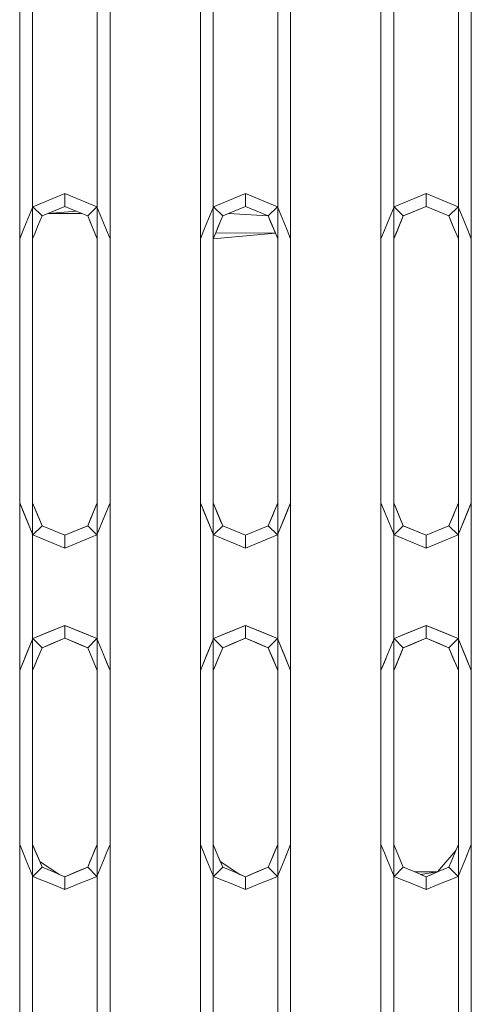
# Model space of a CAD drawing. Header units: millimetres. Extents: x 2 to 902, y -447 to 199.
# Tile 555 of 656: x 26.862 to 27.212, y 157.368 to 158.132. Entities that reach past the tile are written whole.
import ezdxf

# ---------------------------------------------------------------- set-up
doc = ezdxf.new("R2010")
doc.units = ezdxf.units.MM
doc.header["$MEASUREMENT"] = 0
doc.layers.add('IFC-Elemento construtivo genérico-Contorno', color=253, linetype='Continuous', lineweight=5)

msp = doc.modelspace()

# ---------------------------------------------------------------- linework, layer by layer
at = {"layer": 'IFC-Elemento construtivo genérico-Contorno', "color": 7, "lineweight": 5}
for p, q in [((26.86211, 157.75743), (26.86211, 158.22743)), ((26.87211, 157.75743), (26.87211, 158.22743)), ((26.92211, 157.75743), (26.92211, 158.22743)), ((26.93211, 157.75743), (26.93211, 158.22743)), ((27.00211, 157.75743), (27.00211, 158.22743)), ((27.01211, 157.75743), (27.01211, 158.22743)), ((27.06211, 157.75743), (27.06211, 158.22743)), ((27.07211, 157.75743), (27.07211, 158.22743)), ((27.14211, 157.75743), (27.14211, 158.22743)), ((27.15211, 157.75743), (27.15211, 158.22743)), ((27.20211, 157.75743), (27.20211, 158.22743)), ((27.21211, 157.75743), (27.21211, 158.22743)), ((26.89092, 157.99487), (26.89711, 157.99743)), ((26.89711, 157.98743), (26.89711, 157.99743)), ((26.89711, 157.99743), (26.90329, 157.99487)), ((27.03092, 157.99487), (27.03711, 157.99743)), ((27.03711, 157.98743), (27.03711, 157.99743)), ((27.03711, 157.99743), (27.04329, 157.99487)), ((27.17092, 157.99487), (27.17711, 157.99743)), ((27.17711, 157.98743), (27.17711, 157.99743)), ((27.17711, 157.99743), (27.18329, 157.99487)), ((26.87236, 157.98718), (26.87854, 157.98974)), ((26.87854, 157.98974), (26.88473, 157.99231)), ((26.88473, 157.99231), (26.89092, 157.99487)), ((26.90329, 157.99487), (26.90948, 157.99231)), ((26.90948, 157.99231), (26.91567, 157.98974)), ((26.91567, 157.98974), (26.92186, 157.98718)), ((27.01236, 157.98718), (27.01854, 157.98974)), ((27.01854, 157.98974), (27.02473, 157.99231)), ((27.02473, 157.99231), (27.03092, 157.99487)), ((27.04329, 157.99487), (27.04948, 157.99231)), ((27.04948, 157.99231), (27.05567, 157.98974)), ((27.05567, 157.98974), (27.06186, 157.98718)), ((27.15236, 157.98718), (27.15854, 157.98974)), ((27.15854, 157.98974), (27.16473, 157.99231)), ((27.16473, 157.99231), (27.17092, 157.99487)), ((27.18329, 157.99487), (27.18948, 157.99231)), ((27.18948, 157.99231), (27.19567, 157.98974)), ((27.19567, 157.98974), (27.20186, 157.98718)), ((26.86979, 157.98099), (26.87236, 157.98718)), ((26.87236, 157.98718), (26.87943, 157.98011)), ((26.87943, 157.98011), (26.88827, 157.98377)), ((26.88383, 157.98194), (26.90594, 157.98377)), ((26.88385, 157.98194), (26.88827, 157.98377)), ((26.88827, 157.98377), (26.89711, 157.98743)), ((26.88827, 157.98377), (26.89269, 157.9856)), ((26.89269, 157.9856), (26.89711, 157.98743)), ((26.89711, 157.98743), (26.90594, 157.98377)), ((26.90594, 157.98377), (26.91478, 157.98011)), ((26.91478, 157.98011), (26.92186, 157.98718)), ((26.92186, 157.98718), (26.92442, 157.98099)), ((27.00979, 157.98099), (27.01236, 157.98718)), ((27.01236, 157.98718), (27.01943, 157.98011)), ((27.01943, 157.98011), (27.02827, 157.98377)), ((27.02827, 157.98377), (27.03711, 157.98743)), ((27.03711, 157.98743), (27.04594, 157.98377)), ((27.04594, 157.98377), (27.05478, 157.98011)), ((27.05478, 157.98011), (27.06186, 157.98718)), ((27.06186, 157.98718), (27.06442, 157.98099)), ((27.14979, 157.98099), (27.15236, 157.98718)), ((27.15236, 157.98718), (27.15943, 157.98011)), ((27.15943, 157.98011), (27.17711, 157.98743)), ((27.15943, 157.98011), (27.17269, 157.9856)), ((27.15943, 157.98011), (27.16827, 157.98377)), ((27.16385, 157.98194), (27.17269, 157.9856)), ((27.16827, 157.98377), (27.17711, 157.98743)), ((27.17711, 157.98743), (27.18594, 157.98377)), ((27.18153, 157.9856), (27.19036, 157.98194)), ((27.18594, 157.98377), (27.19478, 157.98011)), ((27.19478, 157.98011), (27.20186, 157.98718)), ((27.20186, 157.98718), (27.20442, 157.98099)), ((26.86483, 157.96901), (26.86723, 157.97481)), ((26.86723, 157.97481), (26.86979, 157.98099)), ((26.876, 157.97182), (26.87943, 157.98011)), ((26.876, 157.97182), (26.87771, 157.97596)), ((26.87771, 157.97596), (26.87943, 157.98011)), ((26.87943, 157.98011), (26.88385, 157.98194)), ((26.88385, 157.98194), (26.91038, 157.98194)), ((26.91036, 157.98194), (26.91478, 157.98011)), ((26.91478, 157.98011), (26.91844, 157.97127)), ((26.91478, 157.98011), (26.91661, 157.97569)), ((26.91661, 157.97569), (26.92028, 157.96685)), ((26.92442, 157.98099), (26.92698, 157.97481)), ((26.92698, 157.97481), (26.92938, 157.96901)), ((27.00483, 157.96901), (27.00723, 157.97481)), ((27.00723, 157.97481), (27.00979, 157.98099)), ((27.01405, 157.96712), (27.01771, 157.97596)), ((27.016, 157.97182), (27.01771, 157.97596)), ((27.01771, 157.97596), (27.01943, 157.98011)), ((27.01943, 157.98011), (27.02385, 157.98194)), ((27.02385, 157.98194), (27.05478, 157.98011)), ((27.05478, 157.98011), (27.05844, 157.97127)), ((27.05478, 157.98011), (27.05661, 157.97569)), ((27.05661, 157.97569), (27.06028, 157.96685)), ((27.06442, 157.98099), (27.06698, 157.97481)), ((27.06698, 157.97481), (27.06938, 157.96901)), ((27.14483, 157.96901), (27.14723, 157.97481)), ((27.14723, 157.97481), (27.14979, 157.98099)), ((27.15211, 157.96243), (27.15943, 157.98011)), ((27.15405, 157.96712), (27.15943, 157.98011)), ((27.156, 157.97182), (27.15943, 157.98011)), ((27.156, 157.97182), (27.15771, 157.97596)), ((27.15771, 157.97596), (27.15943, 157.98011)), ((27.15943, 157.98011), (27.16385, 157.98194)), ((27.19036, 157.98194), (27.19478, 157.98011)), ((27.19478, 157.98011), (27.19844, 157.97127)), ((27.19478, 157.98011), (27.19661, 157.97569)), ((27.19661, 157.97569), (27.19844, 157.97127)), ((27.20442, 157.98099), (27.20698, 157.97481)), ((27.20698, 157.97481), (27.20938, 157.96901)), ((26.86211, 157.96243), (26.86483, 157.96901)), ((26.87211, 157.96243), (26.87405, 157.96712)), ((26.87405, 157.96712), (26.876, 157.97182)), ((26.91844, 157.97127), (26.92028, 157.96685)), ((26.92028, 157.96685), (26.92211, 157.96243)), ((26.92938, 157.96901), (26.93211, 157.96243)), ((27.00211, 157.96243), (27.00483, 157.96901)), ((27.01211, 157.96243), (27.01405, 157.96712)), ((27.01211, 157.96243), (27.06028, 157.96685)), ((27.01405, 157.96712), (27.016, 157.97182)), ((27.01405, 157.96712), (27.06028, 157.96685)), ((27.05844, 157.97127), (27.06028, 157.96685)), ((27.06028, 157.96685), (27.06211, 157.96243)), ((27.06938, 157.96901), (27.07211, 157.96243)), ((27.14211, 157.96243), (27.14483, 157.96901)), ((27.15211, 157.96243), (27.15405, 157.96712)), ((27.15405, 157.96712), (27.156, 157.97182)), ((27.19844, 157.97127), (27.20211, 157.96243)), ((27.20938, 157.96901), (27.21211, 157.96243)), ((26.86211, 157.49243), (26.86211, 157.96243)), ((26.87211, 157.49243), (26.87211, 157.96243)), ((26.92211, 157.49243), (26.92211, 157.96243)), ((26.93211, 157.49243), (26.93211, 157.96243)), ((27.00211, 157.49243), (27.00211, 157.96243)), ((27.01211, 157.49243), (27.01211, 157.96243)), ((27.06211, 157.49243), (27.06211, 157.96243)), ((27.07211, 157.49243), (27.07211, 157.96243)), ((27.14211, 157.49243), (27.14211, 157.96243)), ((27.15211, 157.49243), (27.15211, 157.96243)), ((27.20211, 157.49243), (27.20211, 157.96243)), ((27.21211, 157.49243), (27.21211, 157.96243)), ((26.86211, 157.75743), (26.86723, 157.74505)), ((26.86211, 157.75743), (26.86483, 157.75085)), ((26.86211, 157.75743), (26.86979, 157.73887)), ((26.86211, 157.75743), (26.87236, 157.73268)), ((26.87211, 157.75743), (26.87943, 157.73975)), ((26.87211, 157.75743), (26.87577, 157.74859)), ((26.87211, 157.75743), (26.8776, 157.74417)), ((26.87211, 157.75743), (26.87394, 157.75301)), ((26.87394, 157.75301), (26.87943, 157.73975)), ((26.91478, 157.73975), (26.92211, 157.75743)), ((26.9165, 157.7439), (26.92211, 157.75743)), ((26.92016, 157.75274), (26.92211, 157.75743)), ((26.92186, 157.73268), (26.93211, 157.75743)), ((26.92938, 157.75085), (26.93211, 157.75743)), ((27.00211, 157.75743), (27.00723, 157.74505)), ((27.00211, 157.75743), (27.00483, 157.75085)), ((27.00211, 157.75743), (27.00979, 157.73887)), ((27.00211, 157.75743), (27.01236, 157.73268)), ((27.01211, 157.75743), (27.01943, 157.73975)), ((27.01211, 157.75743), (27.01577, 157.74859)), ((27.01211, 157.75743), (27.0176, 157.74417)), ((27.01211, 157.75743), (27.01394, 157.75301)), ((27.01394, 157.75301), (27.01943, 157.73975)), ((27.05478, 157.73975), (27.06211, 157.75743)), ((27.0565, 157.7439), (27.06211, 157.75743)), ((27.06016, 157.75274), (27.06211, 157.75743)), ((27.06186, 157.73268), (27.07211, 157.75743)), ((27.06938, 157.75085), (27.07211, 157.75743)), ((27.14211, 157.75743), (27.14723, 157.74505)), ((27.14211, 157.75743), (27.14483, 157.75085)), ((27.14211, 157.75743), (27.14979, 157.73887)), ((27.14211, 157.75743), (27.15236, 157.73268)), ((27.15211, 157.75743), (27.15943, 157.73975)), ((27.15211, 157.75743), (27.15577, 157.74859)), ((27.15211, 157.75743), (27.1576, 157.74417)), ((27.15211, 157.75743), (27.15394, 157.75301)), ((27.15394, 157.75301), (27.15943, 157.73975)), ((27.19478, 157.73975), (27.20211, 157.75743)), ((27.1965, 157.7439), (27.20211, 157.75743)), ((27.20016, 157.75274), (27.20211, 157.75743)), ((27.20186, 157.73268), (27.21211, 157.75743)), ((27.20938, 157.75085), (27.21211, 157.75743)), ((26.86483, 157.75085), (26.86723, 157.74505)), ((26.87577, 157.74859), (26.87943, 157.73975)), ((26.9165, 157.7439), (26.91822, 157.74804)), ((26.91822, 157.74804), (26.92016, 157.75274)), ((26.92186, 157.73268), (26.92938, 157.75085)), ((27.00483, 157.75085), (27.00723, 157.74505)), ((27.01577, 157.74859), (27.01943, 157.73975)), ((27.0565, 157.7439), (27.05822, 157.74804)), ((27.05822, 157.74804), (27.06016, 157.75274)), ((27.06186, 157.73268), (27.06938, 157.75085)), ((27.14483, 157.75085), (27.14723, 157.74505)), ((27.15577, 157.74859), (27.15943, 157.73975)), ((27.1965, 157.7439), (27.19822, 157.74804)), ((27.19822, 157.74804), (27.20016, 157.75274)), ((27.20186, 157.73268), (27.20938, 157.75085)), ((26.86723, 157.74505), (26.87236, 157.73268)), ((26.86979, 157.73887), (26.87236, 157.73268)), ((26.87236, 157.73268), (26.87943, 157.73975)), ((26.8776, 157.74417), (26.87943, 157.73975)), ((26.87943, 157.73975), (26.89711, 157.73243)), ((26.87943, 157.73975), (26.88827, 157.73609)), ((26.87943, 157.73975), (26.89269, 157.73426)), ((26.87943, 157.73975), (26.88385, 157.73792)), ((26.88385, 157.73792), (26.89711, 157.73243)), ((26.89711, 157.73243), (26.91478, 157.73975)), ((26.89711, 157.73243), (26.91036, 157.73792)), ((26.90153, 157.73426), (26.91478, 157.73975)), ((26.90594, 157.73609), (26.91478, 157.73975)), ((26.91036, 157.73792), (26.91478, 157.73975)), ((26.91478, 157.73975), (26.9165, 157.7439)), ((26.91478, 157.73975), (26.92186, 157.73268)), ((26.92186, 157.73268), (26.92698, 157.74505)), ((26.92186, 157.73268), (26.92442, 157.73887)), ((26.92442, 157.73887), (26.92698, 157.74505)), ((27.00723, 157.74505), (27.01236, 157.73268)), ((27.00979, 157.73887), (27.01236, 157.73268)), ((27.01236, 157.73268), (27.01943, 157.73975)), ((27.0176, 157.74417), (27.01943, 157.73975)), ((27.01943, 157.73975), (27.03711, 157.73243)), ((27.01943, 157.73975), (27.02827, 157.73609)), ((27.01943, 157.73975), (27.03269, 157.73426)), ((27.01943, 157.73975), (27.02385, 157.73792)), ((27.02385, 157.73792), (27.03711, 157.73243)), ((27.03711, 157.73243), (27.05478, 157.73975)), ((27.03711, 157.73243), (27.05036, 157.73792)), ((27.04153, 157.73426), (27.05478, 157.73975)), ((27.04594, 157.73609), (27.05478, 157.73975)), ((27.05036, 157.73792), (27.05478, 157.73975)), ((27.05478, 157.73975), (27.0565, 157.7439)), ((27.05478, 157.73975), (27.06186, 157.73268)), ((27.06186, 157.73268), (27.06698, 157.74505)), ((27.06186, 157.73268), (27.06442, 157.73887)), ((27.06442, 157.73887), (27.06698, 157.74505)), ((27.14723, 157.74505), (27.15236, 157.73268)), ((27.14979, 157.73887), (27.15236, 157.73268)), ((27.15236, 157.73268), (27.15943, 157.73975)), ((27.1576, 157.74417), (27.15943, 157.73975)), ((27.15943, 157.73975), (27.17711, 157.73243)), ((27.15943, 157.73975), (27.16827, 157.73609)), ((27.15943, 157.73975), (27.17269, 157.73426)), ((27.15943, 157.73975), (27.16385, 157.73792)), ((27.16385, 157.73792), (27.17711, 157.73243)), ((27.17711, 157.73243), (27.19478, 157.73975)), ((27.17711, 157.73243), (27.19036, 157.73792)), ((27.18153, 157.73426), (27.19478, 157.73975)), ((27.18594, 157.73609), (27.19478, 157.73975)), ((27.19036, 157.73792), (27.19478, 157.73975)), ((27.19478, 157.73975), (27.1965, 157.7439)), ((27.19478, 157.73975), (27.20186, 157.73268)), ((27.20186, 157.73268), (27.20698, 157.74505)), ((27.20186, 157.73268), (27.20442, 157.73887)), ((27.20442, 157.73887), (27.20698, 157.74505)), ((26.87236, 157.73268), (26.89711, 157.72243)), ((26.87236, 157.73268), (26.88473, 157.72755)), ((26.87236, 157.73268), (26.87854, 157.73012)), ((26.87236, 157.73268), (26.89092, 157.72499)), ((26.87854, 157.73012), (26.89711, 157.72243)), ((26.88827, 157.73609), (26.89711, 157.73243)), ((26.89269, 157.73426), (26.89711, 157.73243)), ((26.89711, 157.73243), (26.90594, 157.73609)), ((26.89711, 157.73243), (26.90153, 157.73426)), ((26.89711, 157.72243), (26.92186, 157.73268)), ((26.89711, 157.72243), (26.89711, 157.73243)), ((26.89711, 157.72243), (26.91567, 157.73012)), ((26.90329, 157.72499), (26.92186, 157.73268)), ((26.90948, 157.72755), (26.92186, 157.73268)), ((26.91567, 157.73012), (26.92186, 157.73268)), ((27.01236, 157.73268), (27.03711, 157.72243)), ((27.01236, 157.73268), (27.02473, 157.72755)), ((27.01236, 157.73268), (27.01854, 157.73012)), ((27.01236, 157.73268), (27.03092, 157.72499)), ((27.01854, 157.73012), (27.03711, 157.72243)), ((27.02827, 157.73609), (27.03711, 157.73243)), ((27.03269, 157.73426), (27.03711, 157.73243)), ((27.03711, 157.73243), (27.04594, 157.73609)), ((27.03711, 157.73243), (27.04153, 157.73426)), ((27.03711, 157.72243), (27.06186, 157.73268)), ((27.03711, 157.72243), (27.03711, 157.73243)), ((27.03711, 157.72243), (27.05567, 157.73012)), ((27.04329, 157.72499), (27.06186, 157.73268)), ((27.04948, 157.72755), (27.06186, 157.73268)), ((27.05567, 157.73012), (27.06186, 157.73268)), ((27.15236, 157.73268), (27.17711, 157.72243)), ((27.15236, 157.73268), (27.16473, 157.72755)), ((27.15236, 157.73268), (27.15854, 157.73012)), ((27.15236, 157.73268), (27.17092, 157.72499)), ((27.15854, 157.73012), (27.17711, 157.72243)), ((27.16827, 157.73609), (27.17711, 157.73243)), ((27.17269, 157.73426), (27.17711, 157.73243)), ((27.17711, 157.73243), (27.18594, 157.73609)), ((27.17711, 157.73243), (27.18153, 157.73426)), ((27.17711, 157.72243), (27.20186, 157.73268)), ((27.17711, 157.72243), (27.17711, 157.73243)), ((27.17711, 157.72243), (27.19567, 157.73012)), ((27.18329, 157.72499), (27.20186, 157.73268)), ((27.18948, 157.72755), (27.20186, 157.73268)), ((27.19567, 157.73012), (27.20186, 157.73268)), ((26.88473, 157.72755), (26.89711, 157.72243)), ((26.89092, 157.72499), (26.89711, 157.72243)), ((26.89711, 157.72243), (26.90948, 157.72755)), ((26.89711, 157.72243), (26.90329, 157.72499)), ((27.02473, 157.72755), (27.03711, 157.72243)), ((27.03092, 157.72499), (27.03711, 157.72243)), ((27.03711, 157.72243), (27.04948, 157.72755)), ((27.03711, 157.72243), (27.04329, 157.72499)), ((27.16473, 157.72755), (27.17711, 157.72243)), ((27.17092, 157.72499), (27.17711, 157.72243)), ((27.17711, 157.72243), (27.18948, 157.72755)), ((27.17711, 157.72243), (27.18329, 157.72499)), ((26.87236, 157.65218), (26.89711, 157.66243)), ((26.87854, 157.65474), (26.89711, 157.66243)), ((26.88473, 157.65731), (26.89711, 157.66243)), ((26.89711, 157.65243), (26.89711, 157.66243)), ((26.89711, 157.66243), (26.92186, 157.65218)), ((26.89711, 157.66243), (26.90948, 157.65731)), ((26.89711, 157.66243), (26.91567, 157.65474)), ((27.01236, 157.65218), (27.03711, 157.66243)), ((27.01854, 157.65474), (27.03711, 157.66243)), ((27.02473, 157.65731), (27.03711, 157.66243)), ((27.03711, 157.65243), (27.03711, 157.66243)), ((27.03711, 157.66243), (27.06186, 157.65218)), ((27.03711, 157.66243), (27.04948, 157.65731)), ((27.03711, 157.66243), (27.05567, 157.65474)), ((27.15236, 157.65218), (27.17711, 157.66243)), ((27.15854, 157.65474), (27.17711, 157.66243)), ((27.16473, 157.65731), (27.17711, 157.66243)), ((27.17711, 157.65243), (27.17711, 157.66243)), ((27.17711, 157.66243), (27.20186, 157.65218)), ((27.17711, 157.66243), (27.18948, 157.65731)), ((27.17711, 157.66243), (27.19567, 157.65474)), ((26.87236, 157.65218), (26.88473, 157.65731)), ((26.87236, 157.65218), (26.87854, 157.65474)), ((26.90948, 157.65731), (26.92186, 157.65218)), ((26.91567, 157.65474), (26.92186, 157.65218)), ((27.01236, 157.65218), (27.02473, 157.65731)), ((27.01236, 157.65218), (27.01854, 157.65474)), ((27.04948, 157.65731), (27.06186, 157.65218)), ((27.05567, 157.65474), (27.06186, 157.65218)), ((27.15236, 157.65218), (27.16473, 157.65731)), ((27.15236, 157.65218), (27.15854, 157.65474)), ((27.18948, 157.65731), (27.20186, 157.65218)), ((27.19567, 157.65474), (27.20186, 157.65218)), ((26.86211, 157.62743), (26.87236, 157.65218)), ((26.86211, 157.62743), (26.86979, 157.64599)), ((26.86723, 157.63981), (26.87236, 157.65218)), ((26.86979, 157.64599), (26.87236, 157.65218)), ((26.87236, 157.65218), (26.87943, 157.64511)), ((26.87943, 157.64511), (26.89711, 157.65243)), ((26.87943, 157.64511), (26.88827, 157.64877)), ((26.87943, 157.64511), (26.88385, 157.64694)), ((26.88385, 157.64694), (26.89711, 157.65243)), ((26.88827, 157.64877), (26.89711, 157.65243)), ((26.89711, 157.65243), (26.90594, 157.64877)), ((26.89711, 157.65243), (26.91036, 157.64694)), ((26.89711, 157.65243), (26.91478, 157.64511)), ((26.90594, 157.64877), (26.91478, 157.64511)), ((26.91036, 157.64694), (26.91478, 157.64511)), ((26.91478, 157.64511), (26.92186, 157.65218)), ((26.92186, 157.65218), (26.93211, 157.62743)), ((26.92186, 157.65218), (26.92698, 157.63981)), ((26.92186, 157.65218), (26.92442, 157.64599)), ((26.92442, 157.64599), (26.93211, 157.62743)), ((27.00211, 157.62743), (27.01236, 157.65218)), ((27.00211, 157.62743), (27.00979, 157.64599)), ((27.00723, 157.63981), (27.01236, 157.65218)), ((27.00979, 157.64599), (27.01236, 157.65218)), ((27.01236, 157.65218), (27.01943, 157.64511)), ((27.01943, 157.64511), (27.03711, 157.65243)), ((27.01943, 157.64511), (27.02827, 157.64877)), ((27.01943, 157.64511), (27.02385, 157.64694)), ((27.02385, 157.64694), (27.03711, 157.65243)), ((27.02827, 157.64877), (27.03711, 157.65243)), ((27.03711, 157.65243), (27.04594, 157.64877)), ((27.03711, 157.65243), (27.05036, 157.64694)), ((27.03711, 157.65243), (27.05478, 157.64511)), ((27.04594, 157.64877), (27.05478, 157.64511)), ((27.05036, 157.64694), (27.05478, 157.64511)), ((27.05478, 157.64511), (27.06186, 157.65218)), ((27.06186, 157.65218), (27.07211, 157.62743)), ((27.06186, 157.65218), (27.06698, 157.63981)), ((27.06186, 157.65218), (27.06442, 157.64599)), ((27.06442, 157.64599), (27.07211, 157.62743)), ((27.14211, 157.62743), (27.15236, 157.65218)), ((27.14211, 157.62743), (27.14979, 157.64599)), ((27.14723, 157.63981), (27.15236, 157.65218)), ((27.14979, 157.64599), (27.15236, 157.65218)), ((27.15236, 157.65218), (27.15943, 157.64511)), ((27.15943, 157.64511), (27.17711, 157.65243)), ((27.15943, 157.64511), (27.16827, 157.64877)), ((27.15943, 157.64511), (27.16385, 157.64694)), ((27.16385, 157.64694), (27.17711, 157.65243)), ((27.16827, 157.64877), (27.17711, 157.65243)), ((27.17711, 157.65243), (27.18594, 157.64877)), ((27.17711, 157.65243), (27.19036, 157.64694)), ((27.17711, 157.65243), (27.19478, 157.64511)), ((27.18594, 157.64877), (27.19478, 157.64511)), ((27.19036, 157.64694), (27.19478, 157.64511)), ((27.19478, 157.64511), (27.20186, 157.65218)), ((27.20186, 157.65218), (27.21211, 157.62743)), ((27.20186, 157.65218), (27.20698, 157.63981)), ((27.20186, 157.65218), (27.20442, 157.64599)), ((27.20442, 157.64599), (27.21211, 157.62743)), ((26.86483, 157.63401), (26.86723, 157.63981)), ((26.87211, 157.62743), (26.87943, 157.64511)), ((26.87211, 157.62743), (26.87771, 157.64096)), ((26.876, 157.63682), (26.87771, 157.64096)), ((26.87771, 157.64096), (26.87943, 157.64511)), ((26.91478, 157.64511), (26.92211, 157.62743)), ((26.91478, 157.64511), (26.91844, 157.63627)), ((26.91478, 157.64511), (26.91661, 157.64069)), ((26.91661, 157.64069), (26.92211, 157.62743)), ((26.92698, 157.63981), (26.93211, 157.62743)), ((26.92698, 157.63981), (26.92938, 157.63401)), ((27.00483, 157.63401), (27.00723, 157.63981)), ((27.01211, 157.62743), (27.01943, 157.64511)), ((27.01211, 157.62743), (27.01771, 157.64096)), ((27.016, 157.63682), (27.01771, 157.64096)), ((27.01771, 157.64096), (27.01943, 157.64511)), ((27.05478, 157.64511), (27.06211, 157.62743)), ((27.05478, 157.64511), (27.05844, 157.63627)), ((27.05478, 157.64511), (27.05661, 157.64069)), ((27.05661, 157.64069), (27.06211, 157.62743)), ((27.06698, 157.63981), (27.07211, 157.62743)), ((27.06698, 157.63981), (27.06938, 157.63401)), ((27.14483, 157.63401), (27.14723, 157.63981)), ((27.15211, 157.62743), (27.15943, 157.64511)), ((27.15211, 157.62743), (27.15771, 157.64096)), ((27.156, 157.63682), (27.15771, 157.64096)), ((27.15771, 157.64096), (27.15943, 157.64511)), ((27.19478, 157.64511), (27.20211, 157.62743)), ((27.19478, 157.64511), (27.19844, 157.63627)), ((27.19478, 157.64511), (27.19661, 157.64069)), ((27.19661, 157.64069), (27.20211, 157.62743)), ((27.20698, 157.63981), (27.21211, 157.62743)), ((27.20698, 157.63981), (27.20938, 157.63401)), ((26.86211, 157.62743), (26.86483, 157.63401)), ((26.87211, 157.62743), (26.87405, 157.63212)), ((26.87405, 157.63212), (26.876, 157.63682)), ((26.91844, 157.63627), (26.92028, 157.63185)), ((26.92028, 157.63185), (26.92211, 157.62743)), ((26.92938, 157.63401), (26.93211, 157.62743)), ((27.00211, 157.62743), (27.00483, 157.63401)), ((27.01211, 157.62743), (27.01405, 157.63212)), ((27.01405, 157.63212), (27.016, 157.63682)), ((27.05844, 157.63627), (27.06028, 157.63185)), ((27.06028, 157.63185), (27.06211, 157.62743)), ((27.06938, 157.63401), (27.07211, 157.62743)), ((27.14211, 157.62743), (27.14483, 157.63401)), ((27.15211, 157.62743), (27.15405, 157.63212)), ((27.15405, 157.63212), (27.156, 157.63682)), ((27.19844, 157.63627), (27.20028, 157.63185)), ((27.20028, 157.63185), (27.20211, 157.62743)), ((27.20938, 157.63401), (27.21211, 157.62743)), ((26.86211, 157.15743), (26.86211, 157.62743)), ((26.87211, 157.15743), (26.87211, 157.62743)), ((26.92211, 157.15743), (26.92211, 157.62743)), ((26.93211, 157.15743), (26.93211, 157.62743)), ((27.00211, 157.15743), (27.00211, 157.62743)), ((27.01211, 157.15743), (27.01211, 157.62743)), ((27.06211, 157.15743), (27.06211, 157.62743)), ((27.07211, 157.15743), (27.07211, 157.62743)), ((27.14211, 157.15743), (27.14211, 157.62743)), ((27.15211, 157.15743), (27.15211, 157.62743)), ((27.20211, 157.15743), (27.20211, 157.62743)), ((27.21211, 157.15743), (27.21211, 157.62743)), ((26.86211, 157.49243), (26.86483, 157.48585)), ((26.86483, 157.48585), (26.86723, 157.48005)), ((26.87211, 157.49243), (26.87577, 157.48359)), ((26.87211, 157.49243), (26.87394, 157.48801)), ((26.87394, 157.48801), (26.8776, 157.47917)), ((26.91822, 157.48304), (26.92211, 157.49243)), ((26.91822, 157.48304), (26.92016, 157.48774)), ((26.92016, 157.48774), (26.92211, 157.49243)), ((26.92698, 157.48005), (26.92938, 157.48585)), ((26.92938, 157.48585), (26.93211, 157.49243)), ((27.00211, 157.49243), (27.00483, 157.48585)), ((27.00483, 157.48585), (27.00723, 157.48005)), ((27.01211, 157.49243), (27.01577, 157.48359)), ((27.01211, 157.49243), (27.01394, 157.48801)), ((27.01394, 157.48801), (27.0176, 157.47917)), ((27.0565, 157.4789), (27.06016, 157.48774)), ((27.05822, 157.48304), (27.06211, 157.49243)), ((27.05822, 157.48304), (27.06016, 157.48774)), ((27.06016, 157.48774), (27.06211, 157.49243)), ((27.06698, 157.48005), (27.07211, 157.49243)), ((27.06698, 157.48005), (27.06938, 157.48585)), ((27.06938, 157.48585), (27.07211, 157.49243)), ((27.14211, 157.49243), (27.14483, 157.48585)), ((27.14483, 157.48585), (27.14723, 157.48005)), ((27.15211, 157.49243), (27.15577, 157.48359)), ((27.15211, 157.49243), (27.15943, 157.47475)), ((27.15211, 157.49243), (27.15394, 157.48801)), ((27.15394, 157.48801), (27.15577, 157.48359)), ((27.18594, 157.47109), (27.20016, 157.48774)), ((27.1965, 157.4789), (27.20016, 157.48774)), ((27.20016, 157.48774), (27.20211, 157.49243)), ((27.20698, 157.48005), (27.21211, 157.49243)), ((27.20698, 157.48005), (27.20938, 157.48585)), ((27.20938, 157.48585), (27.21211, 157.49243)), ((26.86723, 157.48005), (26.86979, 157.47387)), ((26.87577, 157.48359), (26.87943, 157.47475)), ((26.8776, 157.47917), (26.89269, 157.46926)), ((26.91478, 157.47475), (26.91822, 157.48304)), ((26.91478, 157.47475), (26.9165, 157.4789)), ((26.9165, 157.4789), (26.91822, 157.48304)), ((26.92442, 157.47387), (26.92698, 157.48005)), ((27.00723, 157.48005), (27.00979, 157.47387)), ((27.01577, 157.48359), (27.01943, 157.47475)), ((27.0176, 157.47917), (27.03271, 157.46925)), ((27.05478, 157.47475), (27.05822, 157.48304)), ((27.05478, 157.47475), (27.0565, 157.4789)), ((27.0565, 157.4789), (27.05822, 157.48304)), ((27.06442, 157.47387), (27.06698, 157.48005)), ((27.14723, 157.48005), (27.14979, 157.47387)), ((27.15577, 157.48359), (27.1576, 157.47917)), ((27.15577, 157.48359), (27.15943, 157.47475)), ((27.1576, 157.47917), (27.15943, 157.47475)), ((27.19478, 157.47475), (27.1965, 157.4789)), ((27.20442, 157.47387), (27.20698, 157.48005)), ((26.86979, 157.47387), (26.87236, 157.46768)), ((26.87236, 157.46768), (26.87943, 157.47475)), ((26.87943, 157.47475), (26.88385, 157.47292)), ((26.88385, 157.47292), (26.88827, 157.47109)), ((26.88827, 157.47109), (26.89269, 157.46926)), ((26.89711, 157.46743), (26.91478, 157.47475)), ((26.89711, 157.46743), (26.90594, 157.47109)), ((26.90153, 157.46926), (26.90594, 157.47109)), ((26.90594, 157.47109), (26.91478, 157.47475)), ((26.90594, 157.47109), (26.91036, 157.47292)), ((26.91036, 157.47292), (26.91478, 157.47475)), ((26.91478, 157.47475), (26.92186, 157.46768)), ((26.92186, 157.46768), (26.92442, 157.47387)), ((27.00979, 157.47387), (27.01236, 157.46768)), ((27.01236, 157.46768), (27.01943, 157.47475)), ((27.01943, 157.47475), (27.02827, 157.47109)), ((27.02827, 157.47109), (27.03711, 157.46743)), ((27.03711, 157.46743), (27.05478, 157.47475)), ((27.03711, 157.46743), (27.04594, 157.47109)), ((27.04153, 157.46926), (27.04594, 157.47109)), ((27.04594, 157.47109), (27.05478, 157.47475)), ((27.04594, 157.47109), (27.05036, 157.47292)), ((27.05036, 157.47292), (27.05478, 157.47475)), ((27.05478, 157.47475), (27.06186, 157.46768)), ((27.06186, 157.46768), (27.06442, 157.47387)), ((27.14979, 157.47387), (27.15236, 157.46768)), ((27.15236, 157.46768), (27.15943, 157.47475)), ((27.15943, 157.47475), (27.16827, 157.47109)), ((27.15943, 157.47475), (27.16385, 157.47292)), ((27.16385, 157.47292), (27.16827, 157.47109)), ((27.16827, 157.47109), (27.17711, 157.46743)), ((27.16827, 157.47109), (27.18594, 157.47109)), ((27.17268, 157.46926), (27.18594, 157.47109)), ((27.17711, 157.46743), (27.18594, 157.47109)), ((27.18153, 157.46926), (27.18594, 157.47109)), ((27.18594, 157.47109), (27.19478, 157.47475)), ((27.19478, 157.47475), (27.20186, 157.46768)), ((27.20186, 157.46768), (27.20442, 157.47387)), ((26.87236, 157.46768), (26.87854, 157.46512)), ((26.87854, 157.46512), (26.88473, 157.46255)), ((26.88473, 157.46255), (26.89092, 157.45999)), ((26.89269, 157.46926), (26.89711, 157.46743)), ((26.89711, 157.46743), (26.90153, 157.46926)), ((26.89711, 157.45743), (26.89711, 157.46743)), ((26.90329, 157.45999), (26.90948, 157.46255)), ((26.90948, 157.46255), (26.91567, 157.46512)), ((26.91567, 157.46512), (26.92186, 157.46768)), ((27.01236, 157.46768), (27.01854, 157.46512)), ((27.01854, 157.46512), (27.02473, 157.46255)), ((27.02473, 157.46255), (27.03092, 157.45999)), ((27.03269, 157.46926), (27.03711, 157.46743)), ((27.03711, 157.46743), (27.04153, 157.46926)), ((27.03711, 157.45743), (27.03711, 157.46743)), ((27.04329, 157.45999), (27.04948, 157.46255)), ((27.04948, 157.46255), (27.05567, 157.46512)), ((27.05567, 157.46512), (27.06186, 157.46768)), ((27.15236, 157.46768), (27.15854, 157.46512)), ((27.15854, 157.46512), (27.16473, 157.46255)), ((27.16473, 157.46255), (27.17092, 157.45999)), ((27.17269, 157.46926), (27.17711, 157.46743)), ((27.17711, 157.46743), (27.18153, 157.46926)), ((27.17711, 157.45743), (27.17711, 157.46743)), ((27.18329, 157.45999), (27.18948, 157.46255)), ((27.18948, 157.46255), (27.19567, 157.46512)), ((27.19567, 157.46512), (27.20186, 157.46768)), ((26.89092, 157.45999), (26.89711, 157.45743)), ((26.89711, 157.45743), (26.90329, 157.45999)), ((27.03092, 157.45999), (27.03711, 157.45743)), ((27.03711, 157.45743), (27.04329, 157.45999)), ((27.17092, 157.45999), (27.17711, 157.45743)), ((27.17711, 157.45743), (27.18329, 157.45999))]:
    msp.add_line(p, q, dxfattribs=at)

doc.saveas('drawing.dxf')
